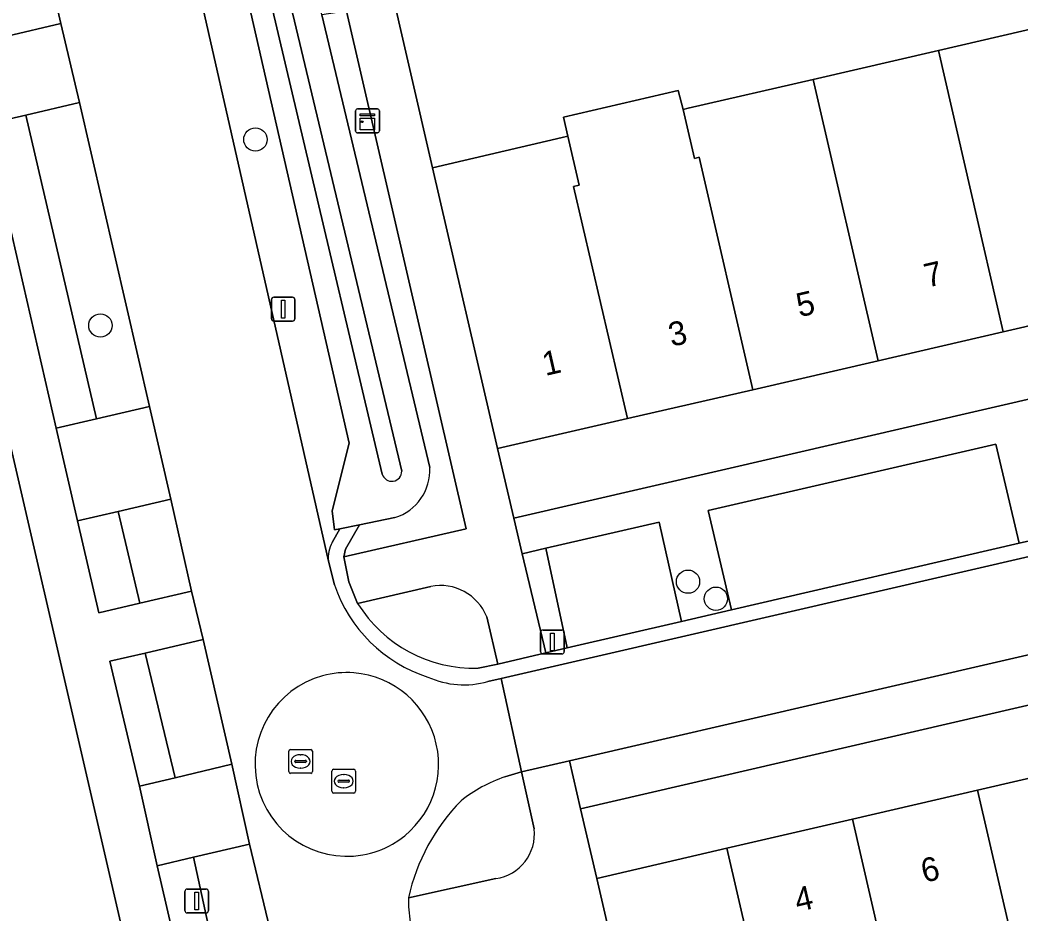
# Model space of a CAD drawing. Extents: x 156412 to 157779, y 382335 to 383768.
# Drawn here: x 156739.33 to 156781.32, y 382554.41 to 382591.93 of the extents above; entities that cross this region are included whole.
import ezdxf

# ---------------------------------------------------------------- set-up
doc = ezdxf.new("R2010")
doc.units = 0
for name, color, linetype in [('IMGEO_Berm_groen', 7, 'Continuous'), ('IMGEO_Boom', 7, 'Continuous'), ('IMGEO_Erf', 7, 'Continuous'), ('IMGEO_Greppel_droge_sloot', 7, 'Continuous'), ('IMGEO_Kast', 7, 'Continuous'), ('IMGEO_Lichtmast', 7, 'Continuous'), ('IMGEO_Muur', 7, 'Continuous'), ('IMGEO_Oever', 7, 'Continuous'), ('IMGEO_Pand', 7, 'Continuous'), ('IMGEO_Pand_nummerreeks', 7, 'Continuous'), ('IMGEO_Parkeervlak_halfverhard', 7, 'Continuous'), ('IMGEO_Parkeervlak_open', 7, 'Continuous'), ('IMGEO_Rijbaan_lokaal_gesloten', 7, 'Continuous'), ('IMGEO_Rijbaan_lokaal_open', 7, 'Continuous'), ('IMGEO_Rioolput', 7, 'Continuous'), ('IMGEO_Verkeerseiland_groen', 7, 'Continuous'), ('IMGEO_Voetpad_open', 7, 'Continuous')]:
    doc.layers.add(name, color=color, linetype=linetype)

msp = doc.modelspace()

# ---------------------------------------------------------------- linework, layer by layer
at = {"layer": 'IMGEO_Berm_groen'}
for points in [[(156744.959, 382619.235), (156745.911, 382617.684), (156749.75, 382601.59), (156750.838, 382601.836), (156746.172, 382622.047), (156740.355, 382620.711), (156746.207, 382595.976), (156752.281, 382569.222)], [(156752.44, 382570.006), (156752.762, 382570.58), (156752.537, 382570.534), (156752.429, 382571.339), (156753.154, 382574.176), (156742.922, 382618.934)], [(156753.038, 382592.306), (156752.001, 382592.15), (156756.533, 382573.152)], [(156755.068, 382571.054), (156753.579, 382570.748), (156753, 382569.721), (156752.92, 382569.406), (156758.056, 382570.571), (156753.038, 382592.306)], [(156760.917, 382557.986), (156760.387, 382560.376), (156759.684, 382560.167)], [(156755.634, 382555.096), (156759.306, 382555.897)]]:
    msp.add_lwpolyline(points, dxfattribs=at)
for points in [[(156739.563, 382587.943), (156737.902, 382587.559), (156740.839, 382574.798), (156742.544, 382575.197)], [(156743.454, 382571.308), (156741.736, 382570.911), (156742.634, 382567.053), (156744.356, 382567.456)], [(156744.585, 382565.366), (156743.096, 382565.021), (156744.346, 382559.777), (156745.838, 382560.134)], [(156746.61, 382556.797), (156745.089, 382556.441), (156745.901, 382552.932), (156747.386, 382553.258)]]:
    msp.add_lwpolyline(points, close=True, dxfattribs=at)
for centre, radius, start, end in [((156754.477, 382573.027), 2.059, 286.6648, 3.4833), ((156753.557, 382569.371), 1.285, 150.3997, 186.6714), ((156761.745, 382554.189), 6.324, 109.0215, 128.0551), ((156763.983, 382553.196), 8.563, 135.7759, 167.1788), ((156759.035, 382557.772), 1.894, 278.2247, 6.4978)]:
    msp.add_arc(centre, radius, start, end, dxfattribs=at)
at = {"layer": 'IMGEO_Boom'}
for centre in [(156749.211, 382586.916), (156742.701, 382579.112), (156767.379, 382568.36), (156768.551, 382567.646)]:
    msp.add_circle(centre, 0.489, dxfattribs=at)
at = {"layer": 'IMGEO_Erf'}
for points in [[(156752.438, 382451.193), (156764.119, 382465.046), (156760.304, 382481.722), (156756.624, 382497.478), (156749.185, 382529.649), (156731.446, 382606.382), (156727.839, 382622.057), (156720.348, 382620.401), (156721.249, 382616.488), (156722.772, 382616.838), (156724.915, 382607.561), (156715.64, 382605.418), (156713.892, 382612.982), (156707.186, 382611.397), (156705.872, 382617.015), (156705.651, 382617.283), (156696.258, 382615.091), (156722.867, 382500), (156729.689, 382470.495)], [(156830.614, 382587.326), (156829.943, 382590.238), (156823.882, 382588.838), (156818.621, 382587.623), (156813.403, 382586.418), (156808.098, 382585.193), (156802.836, 382583.978), (156796.99, 382582.627), (156791.144, 382581.277), (156785.883, 382580.062), (156780.621, 382578.847), (156775.36, 382577.632), (156770.098, 382576.416), (156764.837, 382575.201), (156759.384, 382573.942), (156760.061, 382571.022)], [(156794.554, 382563.08), (156804.477, 382565.375), (156803.79, 382568.291), (156762.868, 382558.825), (156763.544, 382555.909), (156769.007, 382557.173), (156774.288, 382558.394), (156779.539, 382559.608), (156784.802, 382560.825)]]:
    msp.add_lwpolyline(points, close=True, dxfattribs=at)
msp.add_lwpolyline([(156754.739, 382594), (156756.65, 382585.734), (156762.096, 382586.998), (156762.333, 382587.053), (156762.147, 382587.853), (156766.962, 382588.971), (156767.174, 382588.177), (156767.381, 382588.225), (156772.632, 382589.438), (156777.894, 382590.654), (156783.154, 382591.87)], dxfattribs=at)
at = {"layer": 'IMGEO_Greppel_droge_sloot'}
for points in [[(156743.906, 382617.872), (156754.54, 382572.878)], [(156755.355, 382572.999), (156750.852, 382591.876), (156748.601, 382601.316), (156744.672, 382617.996)]]:
    msp.add_lwpolyline(points, dxfattribs=at)
msp.add_arc((156754.94, 382572.988), 0.415, 195.3448, 1.5448, dxfattribs=at)
at = {"layer": 'IMGEO_Kast'}
for p, q in [((156753.418, 382587.273), (156753.418, 382588.114)), ((156753.418, 382588.114), (156753.418, 382587.273)), ((156753.493, 382588.198), (156754.334, 382588.198)), ((156754.334, 382588.198), (156753.493, 382588.198)), ((156754.418, 382588.123), (156754.418, 382587.282)), ((156754.418, 382587.282), (156754.418, 382588.123)), ((156754.343, 382587.198), (156753.502, 382587.198)), ((156753.502, 382587.198), (156754.343, 382587.198))]:
    msp.add_line(p, q, dxfattribs=at)
for points in [[(156753.613, 382587.988), (156754.213, 382587.988), (156754.213, 382587.903), (156753.613, 382587.903), (156753.613, 382587.988)], [(156753.613, 382587.813), (156754.213, 382587.813), (156754.213, 382587.324), (156753.613, 382587.324), (156753.613, 382587.813)]]:
    msp.add_lwpolyline(points, dxfattribs=at)
msp.add_circle((156753.697, 382587.662), 0.0377, dxfattribs=at)
for centre, start, end in [((156753.496, 382588.12), 92.4484, 184.2845), ((156753.496, 382588.12), 92.4484, 184.2845), ((156754.34, 382588.12), 2.4484, 94.2845), ((156754.34, 382588.12), 2.4484, 94.2845), ((156753.496, 382587.276), 182.4484, 274.2845), ((156753.496, 382587.276), 182.4484, 274.2845), ((156754.34, 382587.276), 272.4484, 4.2845), ((156754.34, 382587.276), 272.4484, 4.2845)]:
    msp.add_arc(centre, 0.0779, start, end, dxfattribs=at)
at = {"layer": 'IMGEO_Lichtmast'}
for p, q in [((156749.881, 382579.395), (156749.881, 382580.195)), ((156749.881, 382580.195), (156749.881, 382579.395)), ((156749.981, 382580.295), (156750.771, 382580.295)), ((156750.771, 382580.295), (156749.981, 382580.295)), ((156750.871, 382580.195), (156750.871, 382579.395)), ((156750.871, 382579.395), (156750.871, 382580.195)), ((156750.771, 382579.295), (156749.981, 382579.295)), ((156749.981, 382579.295), (156750.771, 382579.295)), ((156761.189, 382565.43), (156761.189, 382566.23)), ((156761.189, 382566.23), (156761.189, 382565.43)), ((156761.289, 382566.33), (156762.079, 382566.33)), ((156762.079, 382566.33), (156761.289, 382566.33)), ((156762.179, 382566.23), (156762.179, 382565.43)), ((156762.179, 382565.43), (156762.179, 382566.23)), ((156762.079, 382565.33), (156761.289, 382565.33)), ((156761.289, 382565.33), (156762.079, 382565.33)), ((156746.248, 382554.559), (156746.248, 382555.359)), ((156746.248, 382555.359), (156746.248, 382554.559)), ((156746.348, 382555.459), (156747.138, 382555.459)), ((156747.138, 382555.459), (156746.348, 382555.459)), ((156747.238, 382555.359), (156747.238, 382554.559)), ((156747.238, 382554.559), (156747.238, 382555.359)), ((156747.138, 382554.459), (156746.348, 382554.459)), ((156746.348, 382554.459), (156747.138, 382554.459))]:
    msp.add_line(p, q, dxfattribs=at)
for points in [[(156750.301, 382580.17), (156750.451, 382580.17), (156750.451, 382579.42), (156750.301, 382579.42), (156750.301, 382580.17)], [(156761.609, 382566.205), (156761.759, 382566.205), (156761.759, 382565.455), (156761.609, 382565.455), (156761.609, 382566.205)], [(156746.668, 382555.334), (156746.818, 382555.334), (156746.818, 382554.584), (156746.668, 382554.584), (156746.668, 382555.334)]]:
    msp.add_lwpolyline(points, dxfattribs=at)
for centre, start, end in [((156749.981, 382580.195), 90, 180), ((156749.981, 382580.195), 90, 180), ((156750.771, 382580.195), 0, 90), ((156750.771, 382580.195), 360, 90), ((156749.981, 382579.395), 180, 270), ((156749.981, 382579.395), 180, 270), ((156750.771, 382579.395), 270, 0), ((156750.771, 382579.395), 270, 0), ((156761.289, 382566.23), 90, 180), ((156761.289, 382566.23), 90, 180), ((156762.079, 382566.23), 0, 90), ((156762.079, 382566.23), 360, 90), ((156761.289, 382565.43), 180, 270), ((156761.289, 382565.43), 180, 270), ((156762.079, 382565.43), 270, 0), ((156762.079, 382565.43), 270, 0), ((156746.348, 382555.359), 90, 180), ((156746.348, 382555.359), 90, 180), ((156747.138, 382555.359), 0, 90), ((156747.138, 382555.359), 360, 90), ((156746.348, 382554.559), 180, 270), ((156746.348, 382554.559), 180, 270), ((156747.138, 382554.559), 270, 0), ((156747.138, 382554.559), 270, 0)]:
    msp.add_arc(centre, 0.1, start, end, dxfattribs=at)
at = {"layer": 'IMGEO_Muur'}
msp.add_lwpolyline([(156756.65, 382585.734), (156754.739, 382594)], dxfattribs=at)
at = {"layer": 'IMGEO_Oever'}
for points in [[(156756.533, 382573.152), (156752.001, 382592.15), (156749.75, 382601.59), (156745.911, 382617.684), (156744.959, 382619.235)], [(156742.922, 382618.934), (156753.154, 382574.176), (156752.429, 382571.339), (156752.537, 382570.534), (156752.762, 382570.58), (156753.579, 382570.748), (156755.068, 382571.054)], [(156754.54, 382572.878), (156743.906, 382617.872)], [(156744.672, 382617.996), (156748.601, 382601.316), (156750.852, 382591.876), (156755.355, 382572.999)]]:
    msp.add_lwpolyline(points, dxfattribs=at)
for centre, radius, start, end in [((156754.94, 382572.988), 0.415, 195.3448, 1.5448), ((156754.477, 382573.027), 2.059, 286.6648, 3.4833)]:
    msp.add_arc(centre, radius, start, end, dxfattribs=at)
at = {"layer": 'IMGEO_Pand'}
for points in [[(156785.883, 382580.062), (156783.154, 382591.87), (156777.894, 382590.654), (156780.621, 382578.847)], [(156780.621, 382578.847), (156777.894, 382590.654), (156772.632, 382589.438), (156775.36, 382577.632)], [(156772.632, 382589.438), (156767.381, 382588.225), (156767.174, 382588.177), (156767.259, 382587.811), (156767.651, 382586.122), (156767.854, 382586.169), (156770.098, 382576.416), (156775.36, 382577.632)], [(156767.259, 382587.811), (156767.174, 382588.177), (156766.962, 382588.971), (156762.147, 382587.853), (156762.333, 382587.053), (156762.81, 382584.998), (156762.573, 382584.943), (156764.837, 382575.201), (156770.098, 382576.416), (156767.854, 382586.169), (156767.651, 382586.122)], [(156762.81, 382584.998), (156762.333, 382587.053), (156762.096, 382586.998), (156756.65, 382585.734), (156759.384, 382573.942), (156764.837, 382575.201), (156762.573, 382584.943)], [(156779.539, 382559.608), (156782.269, 382547.821), (156787.541, 382549.041), (156787.716, 382549.081), (156786.454, 382554.537), (156786.273, 382554.495), (156784.802, 382560.825)], [(156779.539, 382559.608), (156774.288, 382558.394), (156776.998, 382546.602), (156782.269, 382547.821)], [(156771.884, 382545.42), (156776.998, 382546.602), (156774.288, 382558.394), (156769.007, 382557.173), (156771.744, 382545.387)], [(156769.007, 382557.173), (156763.544, 382555.909), (156766.55, 382542.92), (156772.024, 382544.18), (156772.162, 382544.211), (156771.884, 382545.42), (156771.744, 382545.387)]]:
    msp.add_lwpolyline(points, close=True, dxfattribs=at)
at = {"layer": 'IMGEO_Parkeervlak_halfverhard'}
for points in [[(156738.207, 382604.05), (156735.894, 382603.506), (156736.727, 382600.095), (156738.788, 382591.256), (156741.046, 382591.789)], [(156741.818, 382588.464), (156739.563, 382587.943), (156742.544, 382575.197), (156744.762, 382575.716)], [(156745.66, 382571.818), (156743.454, 382571.308), (156744.356, 382567.456), (156746.528, 382567.964)], [(156747.014, 382565.93), (156744.585, 382565.366), (156745.838, 382560.134), (156748.216, 382560.704)], [(156748.966, 382557.349), (156746.61, 382556.797), (156747.386, 382553.258), (156749.814, 382553.79)]]:
    msp.add_lwpolyline(points, close=True, dxfattribs=at)
at = {"layer": 'IMGEO_Parkeervlak_open'}
for points in [[(156780.307, 382574.135), (156768.23, 382571.341), (156769.209, 382567.177), (156781.292, 382569.972)], [(156766.161, 382570.863), (156761.414, 382569.765), (156762.299, 382565.578), (156767.11, 382566.691)]]:
    msp.add_lwpolyline(points, close=True, dxfattribs=at)
at = {"layer": 'IMGEO_Rijbaan_lokaal_gesloten'}
for points in [[(156740.236, 382622.783), (156734.534, 382619.97), (156737.465, 382607.39), (156738.207, 382604.05), (156741.046, 382591.789), (156741.818, 382588.464), (156744.762, 382575.716), (156745.66, 382571.818), (156746.528, 382567.964), (156747.014, 382565.93), (156748.216, 382560.704), (156748.966, 382557.349), (156749.814, 382553.79), (156750.255, 382551.783), (156751.983, 382544.378), (156752.886, 382540.494), (156755.483, 382529.155), (156756.267, 382525.73), (156758.98, 382513.885), (156759.765, 382510.456), (156762.517, 382498.436), (156762.868, 382496.904)], [(156752.529, 382568.229), (156752.281, 382569.222), (156746.207, 382595.976), (156740.355, 382620.711), (156740.155, 382621.72)], [(156847.074, 382584.513), (156759.529, 382564.293), (156760.387, 382560.376), (156762.402, 382560.842), (156845.95, 382580.133)], [(156759.684, 382560.167), (156760.387, 382560.376), (156759.529, 382564.293), (156758.977, 382564.166)]]:
    msp.add_lwpolyline(points, dxfattribs=at)
for centre, radius, start, end in [((156758.355, 382570.202), 6.151, 198.7046, 251.9858), ((156753.047, 382560.721), 3.824, 85.5788, 105.3474), ((156753.049, 382560.69), 3.855, 299.852, 85.6442), ((156753.049, 382560.69), 3.854, 105.2452, 279.9722), ((156757.977, 382567.82), 3.788, 246.2722, 285.2985), ((156761.745, 382554.189), 6.324, 109.0215, 128.0551), ((156763.983, 382553.196), 8.563, 135.7759, 167.1788), ((156753.053, 382560.682), 3.846, 279.9235, 299.8588), ((156762.73, 382555.103), 7.096, 180.0562, 188.3381)]:
    msp.add_arc(centre, radius, start, end, dxfattribs=at)
at = {"layer": 'IMGEO_Rijbaan_lokaal_open'}
for points in [[(156741.046, 382591.789), (156738.788, 382591.256), (156737.117, 382590.861), (156737.902, 382587.559), (156739.563, 382587.943), (156741.818, 382588.464)], [(156744.762, 382575.716), (156742.544, 382575.197), (156740.839, 382574.798), (156741.736, 382570.911), (156743.454, 382571.308), (156745.66, 382571.818)], [(156748.216, 382560.704), (156745.838, 382560.134), (156744.346, 382559.777), (156745.089, 382556.441), (156746.61, 382556.797), (156748.966, 382557.349)]]:
    msp.add_lwpolyline(points, close=True, dxfattribs=at)
for points in [[(156758.977, 382564.166), (156759.529, 382564.293), (156847.074, 382584.513)], [(156753.503, 382567.451), (156753.14, 382568.35), (156752.92, 382569.406), (156753, 382569.721), (156753.579, 382570.748), (156752.762, 382570.58), (156752.44, 382570.006)], [(156782.406, 382570.23), (156781.292, 382569.972), (156769.209, 382567.177), (156767.11, 382566.691), (156762.299, 382565.578), (156761.408, 382565.372), (156759.395, 382564.903), (156758.561, 382564.725)], [(156752.281, 382569.222), (156752.529, 382568.229)]]:
    msp.add_lwpolyline(points, dxfattribs=at)
for centre, radius, start, end in [((156753.557, 382569.371), 1.285, 150.3997, 186.6714), ((156758.355, 382570.202), 6.151, 198.7046, 251.9858), ((156758.419, 382570.517), 5.794, 211.9522, 271.4031), ((156753.047, 382560.721), 3.824, 85.5788, 105.3474), ((156753.049, 382560.69), 3.855, 299.852, 85.6442), ((156753.049, 382560.69), 3.854, 105.2452, 279.9722), ((156757.977, 382567.82), 3.788, 246.2722, 285.2985), ((156753.053, 382560.682), 3.846, 279.9235, 299.8588)]:
    msp.add_arc(centre, radius, start, end, dxfattribs=at)
at = {"layer": 'IMGEO_Rioolput'}
for p, q in [((156750.608, 382560.391), (156750.608, 382561.243)), ((156750.683, 382561.317), (156751.535, 382561.317)), ((156751.609, 382561.243), (156751.609, 382560.391)), ((156750.867, 382560.811), (156750.867, 382560.823)), ((156751.305, 382560.774), (156750.907, 382560.774)), ((156750.91, 382560.86), (156751.308, 382560.86)), ((156751.096, 382561.097), (156751.121, 382561.097)), ((156751.351, 382560.823), (156751.351, 382560.811)), ((156751.535, 382560.317), (156750.683, 382560.317)), ((156751.119, 382560.537), (156751.094, 382560.537)), ((156752.42, 382559.562), (156752.42, 382560.414)), ((156752.495, 382560.488), (156753.347, 382560.488)), ((156752.908, 382560.268), (156752.933, 382560.268)), ((156753.421, 382560.414), (156753.421, 382559.562)), ((156752.679, 382559.982), (156752.679, 382559.994)), ((156753.117, 382559.945), (156752.719, 382559.945)), ((156752.722, 382560.031), (156753.12, 382560.031)), ((156753.163, 382559.994), (156753.163, 382559.982)), ((156753.347, 382559.488), (156752.495, 382559.488)), ((156752.931, 382559.708), (156752.906, 382559.708))]:
    msp.add_line(p, q, dxfattribs=at)
for points in [[(156750.608, 382560.391), (156750.608, 382561.243)], [(156750.683, 382561.317), (156751.535, 382561.317)], [(156751.609, 382561.243), (156751.609, 382560.391)], [(156751.535, 382560.317), (156750.683, 382560.317)], [(156752.42, 382559.562), (156752.42, 382560.414)], [(156752.495, 382560.488), (156753.347, 382560.488)], [(156753.421, 382560.414), (156753.421, 382559.562)], [(156753.347, 382559.488), (156752.495, 382559.488)]]:
    msp.add_lwpolyline(points, dxfattribs=at)
for centre, radius, start, end in [((156750.685, 382561.241), 0.0765, 91.552, 178.448), ((156750.685, 382561.241), 0.0765, 91.552, 178.448), ((156751.533, 382561.241), 0.0765, 1.552, 88.448), ((156751.533, 382561.241), 0.0765, 1.552, 88.448), ((156750.907, 382560.82), 0.0403, 85.8775, 175.7526), ((156750.904, 382560.81), 0.0366, 178.938, 274.7102), ((156751.308, 382560.817), 0.043, 264.8664, 352.4533), ((156751.312, 382560.822), 0.0386, 1.7309, 96.639), ((156750.685, 382560.393), 0.0765, 181.552, 268.448), ((156750.685, 382560.393), 0.0765, 181.552, 268.448), ((156751.533, 382560.393), 0.0765, 271.552, 358.448), ((156751.533, 382560.393), 0.0765, 271.552, 358.448), ((156752.497, 382560.412), 0.0765, 91.552, 178.448), ((156752.497, 382560.412), 0.0765, 91.552, 178.448), ((156753.345, 382560.412), 0.0765, 1.552, 88.448), ((156753.345, 382560.412), 0.0765, 1.552, 88.448), ((156752.719, 382559.991), 0.0403, 85.8775, 175.7526), ((156752.716, 382559.981), 0.0366, 178.938, 274.7102), ((156753.12, 382559.988), 0.043, 264.8664, 352.4533), ((156753.124, 382559.993), 0.0386, 1.7309, 96.639), ((156752.497, 382559.564), 0.0765, 181.552, 268.448), ((156752.497, 382559.564), 0.0765, 181.552, 268.448), ((156753.345, 382559.564), 0.0765, 271.552, 358.448), ((156753.345, 382559.564), 0.0765, 271.552, 358.448)]:
    msp.add_arc(centre, radius, start, end, dxfattribs=at)
for centre, major_axis, ratio, start_param, end_param in [((156751.095, 382560.817), (-0.387, 0.002), 0.722429, 4.712389, 7.853982), ((156751.12, 382560.817), (-0.39, 0.002), 0.717154, 1.570796, 4.712389), ((156752.907, 382559.988), (-0.387, 0.002), 0.722429, 4.712389, 7.853982), ((156752.932, 382559.988), (-0.39, 0.002), 0.717154, 1.570796, 4.712389)]:
    msp.add_ellipse(centre, major_axis=major_axis, ratio=ratio, start_param=start_param, end_param=end_param, dxfattribs=at)
at = {"layer": 'IMGEO_Verkeerseiland_groen'}
for points in [[(156756.573, 382568.158), (156753.503, 382567.451)], [(156758.561, 382564.725), (156759.395, 382564.903), (156758.93, 382566.882)]]:
    msp.add_lwpolyline(points, dxfattribs=at)
for centre, radius, start, end in [((156756.98, 382566.094), 2.104, 21.9964, 101.1443), ((156758.419, 382570.517), 5.794, 211.9522, 271.4031)]:
    msp.add_arc(centre, radius, start, end, dxfattribs=at)
at = {"layer": 'IMGEO_Voetpad_open'}
for points in [[(156756.65, 382585.734), (156754.739, 382594), (156754.176, 382596.439), (156753.785, 382598.18), (156753.206, 382600.657), (156751.301, 382608.917), (156747.906, 382623.621), (156747.237, 382626.524), (156746.776, 382628.519), (156744.772, 382628.056), (156745.271, 382625.856)], [(156727.839, 382622.057), (156731.446, 382606.382), (156749.185, 382529.649), (156751.144, 382530.124), (156748.98, 382539.595), (156748.095, 382543.494), (156746.361, 382550.955), (156745.901, 382552.932), (156745.089, 382556.441), (156744.346, 382559.777), (156743.096, 382565.021), (156744.585, 382565.366), (156747.014, 382565.93), (156746.528, 382567.964), (156744.356, 382567.456), (156742.634, 382567.053), (156741.736, 382570.911), (156740.839, 382574.798), (156737.902, 382587.559), (156737.117, 382590.861), (156734.29, 382603.129), (156733.515, 382606.484), (156733.428, 382606.845), (156730.627, 382619.077)], [(156740.155, 382621.72), (156740.355, 382620.711), (156746.172, 382622.047), (156750.838, 382601.836), (156753.038, 382592.306), (156758.056, 382570.571), (156752.92, 382569.406), (156753.14, 382568.35), (156753.503, 382567.451), (156756.573, 382568.158)], [(156862.931, 382585.667), (156863.333, 382585.351), (156864.221, 382584.653), (156871.455, 382593.202), (156868.154, 382596.018), (156834.65, 382588.258), (156833.281, 382587.934), (156830.614, 382587.326), (156760.061, 382571.022), (156760.417, 382569.534), (156761.414, 382569.765), (156766.161, 382570.863), (156767.11, 382566.691), (156769.209, 382567.177), (156768.23, 382571.341), (156780.307, 382574.135)], [(156758.93, 382566.882), (156759.395, 382564.903), (156761.408, 382565.372), (156760.417, 382569.534), (156760.061, 382571.022), (156759.384, 382573.942), (156756.65, 382585.734)], [(156846.459, 382580.188), (156845.95, 382580.133), (156762.402, 382560.842), (156762.868, 382558.825), (156803.79, 382568.291), (156805.533, 382568.712), (156846.909, 382578.224)], [(156780.307, 382574.135), (156781.292, 382569.972), (156782.406, 382570.23)], [(156776.61, 382499.385), (156774.221, 382509.638), (156773.291, 382513.654), (156772.762, 382515.941), (156771.928, 382519.54), (156771.034, 382523.398), (156770.648, 382525.072), (156770.629, 382525.152), (156770.067, 382527.583), (156766.55, 382542.92), (156763.544, 382555.909), (156762.868, 382558.825), (156762.402, 382560.842), (156760.387, 382560.376), (156760.917, 382557.986)], [(156759.306, 382555.897), (156755.634, 382555.096)]]:
    msp.add_lwpolyline(points, dxfattribs=at)
msp.add_lwpolyline([(156761.414, 382569.765), (156760.417, 382569.534), (156761.408, 382565.372), (156762.299, 382565.578)], close=True, dxfattribs=at)
for centre, radius, start, end in [((156756.98, 382566.094), 2.104, 21.9964, 101.1443), ((156759.035, 382557.772), 1.894, 278.2247, 6.4978), ((156762.73, 382555.103), 7.096, 180.0562, 188.3381)]:
    msp.add_arc(centre, radius, start, end, dxfattribs=at)

# ---------------------------------------------------------------- texts
at = {"layer": 'IMGEO_Pand_nummerreeks'}
for s, rotation, p in [('7', 13.0077, (156777.424, 382580.694)), ('5', 13.0061, (156772.057, 382579.454)), ('3', 13.0061, (156766.689, 382578.214)), ('1', 12.9901, (156761.387, 382576.99)), ('6', 13.0114, (156777.294, 382555.72)), ('4', 13.0114, (156771.983, 382554.493))]:
    msp.add_text(s, height=1, rotation=rotation, dxfattribs=at).set_placement(p)

doc.saveas('drawing.dxf')
